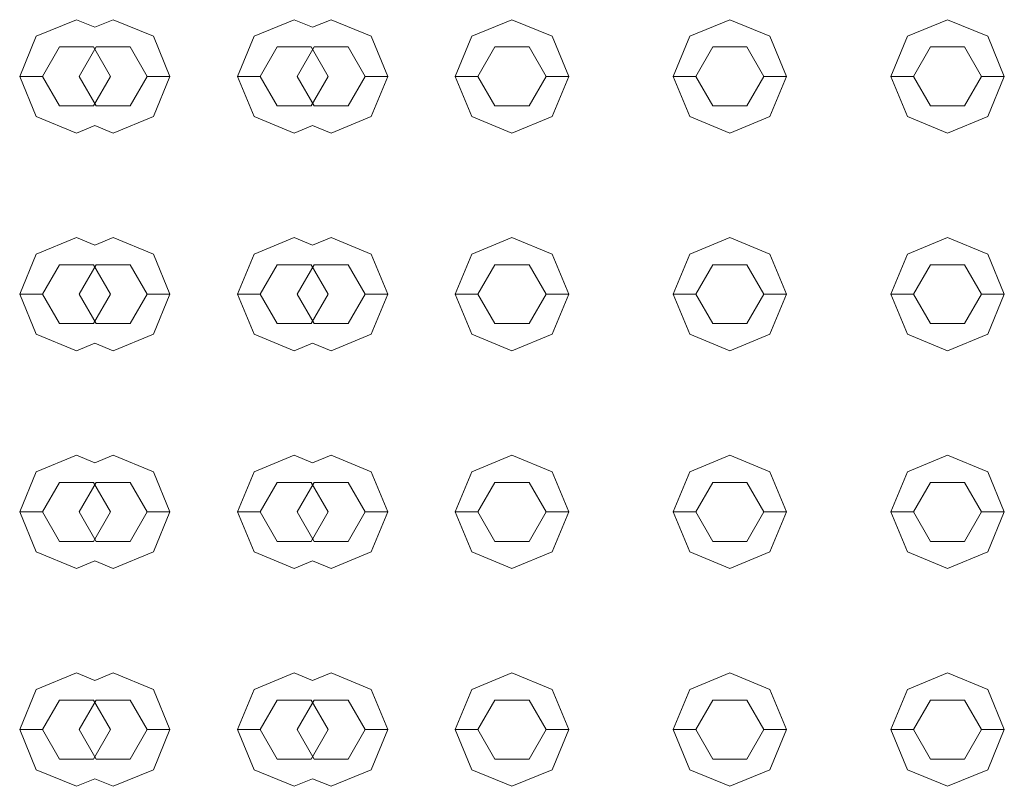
# Model space of a CAD drawing. Header units: millimetres. Extents: x 2 to 902, y -447 to 199.
# Tile 724 of 1056: x 22.323 to 22.757, y 173.759 to 174.097. Entities that reach past the tile are written whole.
import ezdxf

# ---------------------------------------------------------------- set-up
doc = ezdxf.new("R2010")
doc.units = ezdxf.units.MM
doc.header["$MEASUREMENT"] = 0
doc.layers.add('IFC-Elemento construtivo genérico-Contorno', color=253, linetype='Continuous', lineweight=5)

msp = doc.modelspace()

# ---------------------------------------------------------------- linework, layer by layer
at = {"layer": 'IFC-Elemento construtivo genérico-Contorno', "color": 7, "lineweight": 5}
for p, q in [((22.33051, 174.08989), (22.34819, 174.09721)), ((22.33051, 174.08989), (22.34819, 174.09721)), ((22.34819, 174.09721), (22.3563, 174.09385)), ((22.34819, 174.09721), (22.3563, 174.09384)), ((22.3563, 174.09385), (22.36442, 174.09721)), ((22.3563, 174.09384), (22.36442, 174.09721)), ((22.36442, 174.09721), (22.3821, 174.08989)), ((22.36442, 174.09721), (22.3821, 174.08989)), ((22.42651, 174.08989), (22.44418, 174.09721)), ((22.42651, 174.08989), (22.44418, 174.09721)), ((22.44418, 174.09721), (22.4523, 174.09385)), ((22.44418, 174.09721), (22.4523, 174.09384)), ((22.4523, 174.09385), (22.46042, 174.09721)), ((22.4523, 174.09384), (22.46042, 174.09721)), ((22.46042, 174.09721), (22.4781, 174.08989)), ((22.46042, 174.09721), (22.4781, 174.08989)), ((22.52251, 174.08989), (22.54018, 174.09721)), ((22.52251, 174.08989), (22.54018, 174.09721)), ((22.54018, 174.09721), (22.55786, 174.08989)), ((22.54018, 174.09721), (22.55786, 174.08989)), ((22.61851, 174.08989), (22.63618, 174.09721)), ((22.61851, 174.08989), (22.63618, 174.09721)), ((22.63618, 174.09721), (22.65386, 174.08989)), ((22.63618, 174.09721), (22.65386, 174.08989)), ((22.71451, 174.08989), (22.73218, 174.09721)), ((22.71451, 174.08989), (22.73218, 174.09721)), ((22.73218, 174.09721), (22.74986, 174.08989)), ((22.73218, 174.09721), (22.74986, 174.08989)), ((22.32319, 174.07221), (22.33051, 174.08989)), ((22.32319, 174.07221), (22.33051, 174.08989)), ((22.3821, 174.08989), (22.38942, 174.07221)), ((22.3821, 174.08989), (22.38942, 174.07221)), ((22.41918, 174.07221), (22.42651, 174.08989)), ((22.41918, 174.07221), (22.42651, 174.08989)), ((22.4781, 174.08989), (22.48542, 174.07221)), ((22.4781, 174.08989), (22.48542, 174.07221)), ((22.51518, 174.07221), (22.52251, 174.08989)), ((22.51518, 174.07221), (22.52251, 174.08989)), ((22.55786, 174.08989), (22.56518, 174.07221)), ((22.55786, 174.08989), (22.56518, 174.07221)), ((22.61118, 174.07221), (22.61851, 174.08989)), ((22.61118, 174.07221), (22.61851, 174.08989)), ((22.65386, 174.08989), (22.66118, 174.07221)), ((22.65386, 174.08989), (22.66118, 174.07221)), ((22.70718, 174.07221), (22.71451, 174.08989)), ((22.70718, 174.07221), (22.71451, 174.08989)), ((22.74986, 174.08989), (22.75718, 174.07221)), ((22.74986, 174.08989), (22.75718, 174.07221)), ((22.33319, 174.07221), (22.34069, 174.0852)), ((22.33319, 174.07221), (22.34069, 174.0852)), ((22.34069, 174.0852), (22.35569, 174.0852)), ((22.34069, 174.0852), (22.35569, 174.0852)), ((22.34942, 174.07221), (22.35692, 174.0852)), ((22.34942, 174.07221), (22.35692, 174.0852)), ((22.35569, 174.0852), (22.36319, 174.07221)), ((22.35569, 174.0852), (22.36319, 174.07221)), ((22.35692, 174.0852), (22.37192, 174.0852)), ((22.35692, 174.0852), (22.37192, 174.0852)), ((22.37192, 174.0852), (22.37942, 174.07221)), ((22.37192, 174.0852), (22.37942, 174.07221)), ((22.42918, 174.07221), (22.43668, 174.0852)), ((22.42918, 174.07221), (22.43668, 174.0852)), ((22.43668, 174.0852), (22.45168, 174.0852)), ((22.43668, 174.0852), (22.45168, 174.0852)), ((22.44542, 174.07221), (22.45292, 174.0852)), ((22.44542, 174.07221), (22.45292, 174.0852)), ((22.45168, 174.0852), (22.45918, 174.07221)), ((22.45168, 174.0852), (22.45918, 174.07221)), ((22.45292, 174.0852), (22.46792, 174.0852)), ((22.45292, 174.0852), (22.46792, 174.0852)), ((22.46792, 174.0852), (22.47542, 174.07221)), ((22.46792, 174.0852), (22.47542, 174.07221)), ((22.52518, 174.07221), (22.53268, 174.0852)), ((22.52518, 174.07221), (22.53268, 174.0852)), ((22.53268, 174.0852), (22.54768, 174.0852)), ((22.53268, 174.0852), (22.54768, 174.0852)), ((22.54768, 174.0852), (22.55518, 174.07221)), ((22.54768, 174.0852), (22.55518, 174.07221)), ((22.62118, 174.07221), (22.62868, 174.0852)), ((22.62118, 174.07221), (22.62868, 174.0852)), ((22.62868, 174.0852), (22.64368, 174.0852)), ((22.62868, 174.0852), (22.64368, 174.0852)), ((22.64368, 174.0852), (22.65118, 174.07221)), ((22.64368, 174.0852), (22.65118, 174.07221)), ((22.71718, 174.07221), (22.72468, 174.0852)), ((22.71718, 174.07221), (22.72468, 174.0852)), ((22.72468, 174.0852), (22.73968, 174.0852)), ((22.72468, 174.0852), (22.73968, 174.0852)), ((22.73968, 174.0852), (22.74718, 174.07221)), ((22.73968, 174.0852), (22.74718, 174.07221)), ((22.32319, 174.07221), (22.33319, 174.07221)), ((22.32319, 174.07221), (22.33051, 174.05454)), ((22.32319, 174.07221), (22.33319, 174.07221)), ((22.32319, 174.07221), (22.33051, 174.05454)), ((22.33319, 174.07221), (22.34069, 174.05922)), ((22.33319, 174.07221), (22.34069, 174.05922)), ((22.34942, 174.07221), (22.35692, 174.05922)), ((22.34942, 174.07221), (22.35692, 174.05922)), ((22.35569, 174.05922), (22.36319, 174.07221)), ((22.35569, 174.05922), (22.36319, 174.07221)), ((22.37192, 174.05922), (22.37942, 174.07221)), ((22.37192, 174.05922), (22.37942, 174.07221)), ((22.37942, 174.07221), (22.38942, 174.07221)), ((22.37942, 174.07221), (22.38942, 174.07221)), ((22.3821, 174.05454), (22.38942, 174.07221)), ((22.3821, 174.05454), (22.38942, 174.07221)), ((22.41918, 174.07221), (22.42918, 174.07221)), ((22.41918, 174.07221), (22.42651, 174.05454)), ((22.41918, 174.07221), (22.42918, 174.07221)), ((22.41918, 174.07221), (22.42651, 174.05454)), ((22.42918, 174.07221), (22.43668, 174.05922)), ((22.42918, 174.07221), (22.43668, 174.05922)), ((22.44542, 174.07221), (22.45292, 174.05922)), ((22.44542, 174.07221), (22.45292, 174.05922)), ((22.45168, 174.05922), (22.45918, 174.07221)), ((22.45168, 174.05922), (22.45918, 174.07221)), ((22.46792, 174.05922), (22.47542, 174.07221)), ((22.46792, 174.05922), (22.47542, 174.07221)), ((22.47542, 174.07221), (22.48542, 174.07221)), ((22.47542, 174.07221), (22.48542, 174.07221)), ((22.4781, 174.05454), (22.48542, 174.07221)), ((22.4781, 174.05454), (22.48542, 174.07221)), ((22.51518, 174.07221), (22.52518, 174.07221)), ((22.51518, 174.07221), (22.52251, 174.05454)), ((22.51518, 174.07221), (22.52518, 174.07221)), ((22.51518, 174.07221), (22.52251, 174.05454)), ((22.52518, 174.07221), (22.53268, 174.05922)), ((22.52518, 174.07221), (22.53268, 174.05922)), ((22.54768, 174.05922), (22.55518, 174.07221)), ((22.54768, 174.05922), (22.55518, 174.07221)), ((22.55518, 174.07221), (22.56518, 174.07221)), ((22.55518, 174.07221), (22.56518, 174.07221)), ((22.55786, 174.05454), (22.56518, 174.07221)), ((22.55786, 174.05454), (22.56518, 174.07221)), ((22.61118, 174.07221), (22.62118, 174.07221)), ((22.61118, 174.07221), (22.61851, 174.05454)), ((22.61118, 174.07221), (22.62118, 174.07221)), ((22.61118, 174.07221), (22.61851, 174.05454)), ((22.62118, 174.07221), (22.62868, 174.05922)), ((22.62118, 174.07221), (22.62868, 174.05922)), ((22.64368, 174.05922), (22.65118, 174.07221)), ((22.64368, 174.05922), (22.65118, 174.07221)), ((22.65118, 174.07221), (22.66118, 174.07221)), ((22.65118, 174.07221), (22.66118, 174.07221)), ((22.65386, 174.05454), (22.66118, 174.07221)), ((22.65386, 174.05454), (22.66118, 174.07221)), ((22.70718, 174.07221), (22.71718, 174.07221)), ((22.70718, 174.07221), (22.71451, 174.05454)), ((22.70718, 174.07221), (22.71718, 174.07221)), ((22.70718, 174.07221), (22.71451, 174.05454)), ((22.71718, 174.07221), (22.72468, 174.05922)), ((22.71718, 174.07221), (22.72468, 174.05922)), ((22.73968, 174.05922), (22.74718, 174.07221)), ((22.73968, 174.05922), (22.74718, 174.07221)), ((22.74718, 174.07221), (22.75718, 174.07221)), ((22.74718, 174.07221), (22.75718, 174.07221)), ((22.74986, 174.05454), (22.75718, 174.07221)), ((22.74986, 174.05454), (22.75718, 174.07221)), ((22.34069, 174.05922), (22.35569, 174.05922)), ((22.34069, 174.05922), (22.35569, 174.05922)), ((22.35692, 174.05922), (22.37192, 174.05922)), ((22.35692, 174.05922), (22.37192, 174.05922)), ((22.43668, 174.05922), (22.45168, 174.05922)), ((22.43668, 174.05922), (22.45168, 174.05922)), ((22.45292, 174.05922), (22.46792, 174.05922)), ((22.45292, 174.05922), (22.46792, 174.05922)), ((22.53268, 174.05922), (22.54768, 174.05922)), ((22.53268, 174.05922), (22.54768, 174.05922)), ((22.62868, 174.05922), (22.64368, 174.05922)), ((22.62868, 174.05922), (22.64368, 174.05922)), ((22.72468, 174.05922), (22.73968, 174.05922)), ((22.72468, 174.05922), (22.73968, 174.05922)), ((22.33051, 174.05454), (22.34819, 174.04721)), ((22.33051, 174.05454), (22.34819, 174.04721)), ((22.36442, 174.04721), (22.3821, 174.05454)), ((22.36442, 174.04721), (22.3821, 174.05454)), ((22.42651, 174.05454), (22.44418, 174.04721)), ((22.42651, 174.05454), (22.44418, 174.04721)), ((22.46042, 174.04721), (22.4781, 174.05454)), ((22.46042, 174.04721), (22.4781, 174.05454)), ((22.52251, 174.05454), (22.54018, 174.04721)), ((22.52251, 174.05454), (22.54018, 174.04721)), ((22.54018, 174.04721), (22.55786, 174.05454)), ((22.54018, 174.04721), (22.55786, 174.05454)), ((22.61851, 174.05454), (22.63618, 174.04721)), ((22.61851, 174.05454), (22.63618, 174.04721)), ((22.63618, 174.04721), (22.65386, 174.05454)), ((22.63618, 174.04721), (22.65386, 174.05454)), ((22.71451, 174.05454), (22.73218, 174.04721)), ((22.71451, 174.05454), (22.73218, 174.04721)), ((22.73218, 174.04721), (22.74986, 174.05454)), ((22.73218, 174.04721), (22.74986, 174.05454)), ((22.34819, 174.04721), (22.3563, 174.05057)), ((22.34819, 174.04721), (22.3563, 174.05057)), ((22.3563, 174.05057), (22.36442, 174.04721)), ((22.3563, 174.05057), (22.36442, 174.04721)), ((22.44418, 174.04721), (22.4523, 174.05057)), ((22.44418, 174.04721), (22.4523, 174.05057)), ((22.4523, 174.05057), (22.46042, 174.04721)), ((22.4523, 174.05057), (22.46042, 174.04721)), ((22.33051, 173.99389), (22.34819, 174.00121)), ((22.33051, 173.99389), (22.34819, 174.00121)), ((22.34819, 174.00121), (22.3563, 173.99785)), ((22.34819, 174.00121), (22.3563, 173.99785)), ((22.3563, 173.99785), (22.36442, 174.00121)), ((22.3563, 173.99785), (22.36442, 174.00121)), ((22.36442, 174.00121), (22.3821, 173.99389)), ((22.36442, 174.00121), (22.3821, 173.99389)), ((22.42651, 173.99389), (22.44418, 174.00121)), ((22.42651, 173.99389), (22.44418, 174.00121)), ((22.44418, 174.00121), (22.4523, 173.99785)), ((22.44418, 174.00121), (22.4523, 173.99785)), ((22.4523, 173.99785), (22.46042, 174.00121)), ((22.4523, 173.99785), (22.46042, 174.00121)), ((22.46042, 174.00121), (22.4781, 173.99389)), ((22.46042, 174.00121), (22.4781, 173.99389)), ((22.52251, 173.99389), (22.54018, 174.00121)), ((22.52251, 173.99389), (22.54018, 174.00121)), ((22.54018, 174.00121), (22.55786, 173.99389)), ((22.54018, 174.00121), (22.55786, 173.99389)), ((22.61851, 173.99389), (22.63618, 174.00121)), ((22.61851, 173.99389), (22.63618, 174.00121)), ((22.63618, 174.00121), (22.65386, 173.99389)), ((22.63618, 174.00121), (22.65386, 173.99389)), ((22.71451, 173.99389), (22.73218, 174.00121)), ((22.71451, 173.99389), (22.73218, 174.00121)), ((22.73218, 174.00121), (22.74986, 173.99389)), ((22.73218, 174.00121), (22.74986, 173.99389)), ((22.32319, 173.97621), (22.33051, 173.99389)), ((22.32319, 173.97621), (22.33051, 173.99389)), ((22.3821, 173.99389), (22.38942, 173.97621)), ((22.3821, 173.99389), (22.38942, 173.97621)), ((22.41918, 173.97621), (22.42651, 173.99389)), ((22.41918, 173.97621), (22.42651, 173.99389)), ((22.4781, 173.99389), (22.48542, 173.97621)), ((22.4781, 173.99389), (22.48542, 173.97621)), ((22.51518, 173.97621), (22.52251, 173.99389)), ((22.51518, 173.97621), (22.52251, 173.99389)), ((22.55786, 173.99389), (22.56518, 173.97621)), ((22.55786, 173.99389), (22.56518, 173.97621)), ((22.61118, 173.97621), (22.61851, 173.99389)), ((22.61118, 173.97621), (22.61851, 173.99389)), ((22.65386, 173.99389), (22.66118, 173.97621)), ((22.65386, 173.99389), (22.66118, 173.97621)), ((22.70718, 173.97621), (22.71451, 173.99389)), ((22.70718, 173.97621), (22.71451, 173.99389)), ((22.74986, 173.99389), (22.75718, 173.97621)), ((22.74986, 173.99389), (22.75718, 173.97621)), ((22.33319, 173.97621), (22.34069, 173.9892)), ((22.33319, 173.97621), (22.34069, 173.9892)), ((22.34069, 173.9892), (22.35569, 173.9892)), ((22.34069, 173.9892), (22.35569, 173.9892)), ((22.34942, 173.97621), (22.35692, 173.9892)), ((22.34942, 173.97621), (22.35692, 173.9892)), ((22.35569, 173.9892), (22.36319, 173.97621)), ((22.35569, 173.9892), (22.36319, 173.97621)), ((22.35692, 173.9892), (22.37192, 173.9892)), ((22.35692, 173.9892), (22.37192, 173.9892)), ((22.37192, 173.9892), (22.37942, 173.97621)), ((22.37192, 173.9892), (22.37942, 173.97621)), ((22.42918, 173.97621), (22.43668, 173.9892)), ((22.42918, 173.97621), (22.43668, 173.9892)), ((22.43668, 173.9892), (22.45168, 173.9892)), ((22.43668, 173.9892), (22.45168, 173.9892)), ((22.44542, 173.97621), (22.45292, 173.9892)), ((22.44542, 173.97621), (22.45292, 173.9892)), ((22.45168, 173.9892), (22.45918, 173.97621)), ((22.45168, 173.9892), (22.45918, 173.97621)), ((22.45292, 173.9892), (22.46792, 173.9892)), ((22.45292, 173.9892), (22.46792, 173.9892)), ((22.46792, 173.9892), (22.47542, 173.97621)), ((22.46792, 173.9892), (22.47542, 173.97621)), ((22.52518, 173.97621), (22.53268, 173.9892)), ((22.52518, 173.97621), (22.53268, 173.9892)), ((22.53268, 173.9892), (22.54768, 173.9892)), ((22.53268, 173.9892), (22.54768, 173.9892)), ((22.54768, 173.9892), (22.55518, 173.97621)), ((22.54768, 173.9892), (22.55518, 173.97621)), ((22.62118, 173.97621), (22.62868, 173.9892)), ((22.62118, 173.97621), (22.62868, 173.9892)), ((22.62868, 173.9892), (22.64368, 173.9892)), ((22.62868, 173.9892), (22.64368, 173.9892)), ((22.64368, 173.9892), (22.65118, 173.97621)), ((22.64368, 173.9892), (22.65118, 173.97621)), ((22.71718, 173.97621), (22.72468, 173.9892)), ((22.71718, 173.97621), (22.72468, 173.9892)), ((22.72468, 173.9892), (22.73968, 173.9892)), ((22.72468, 173.9892), (22.73968, 173.9892)), ((22.73968, 173.9892), (22.74718, 173.97621)), ((22.73968, 173.9892), (22.74718, 173.97621)), ((22.32319, 173.97621), (22.33319, 173.97621)), ((22.32319, 173.97621), (22.33051, 173.95853)), ((22.32319, 173.97621), (22.33319, 173.97621)), ((22.32319, 173.97621), (22.33051, 173.95853)), ((22.33319, 173.97621), (22.34069, 173.96322)), ((22.33319, 173.97621), (22.34069, 173.96322)), ((22.34942, 173.97621), (22.35692, 173.96322)), ((22.34942, 173.97621), (22.35692, 173.96322)), ((22.35569, 173.96322), (22.36319, 173.97621)), ((22.35569, 173.96322), (22.36319, 173.97621)), ((22.37192, 173.96322), (22.37942, 173.97621)), ((22.37192, 173.96322), (22.37942, 173.97621)), ((22.37942, 173.97621), (22.38942, 173.97621)), ((22.37942, 173.97621), (22.38942, 173.97621)), ((22.3821, 173.95853), (22.38942, 173.97621)), ((22.3821, 173.95853), (22.38942, 173.97621)), ((22.41918, 173.97621), (22.42918, 173.97621)), ((22.41918, 173.97621), (22.42651, 173.95853)), ((22.41918, 173.97621), (22.42918, 173.97621)), ((22.41918, 173.97621), (22.42651, 173.95853)), ((22.42918, 173.97621), (22.43668, 173.96322)), ((22.42918, 173.97621), (22.43668, 173.96322)), ((22.44542, 173.97621), (22.45292, 173.96322)), ((22.44542, 173.97621), (22.45292, 173.96322)), ((22.45168, 173.96322), (22.45918, 173.97621)), ((22.45168, 173.96322), (22.45918, 173.97621)), ((22.46792, 173.96322), (22.47542, 173.97621)), ((22.46792, 173.96322), (22.47542, 173.97621)), ((22.47542, 173.97621), (22.48542, 173.97621)), ((22.47542, 173.97621), (22.48542, 173.97621)), ((22.4781, 173.95853), (22.48542, 173.97621)), ((22.4781, 173.95853), (22.48542, 173.97621)), ((22.51518, 173.97621), (22.52518, 173.97621)), ((22.51518, 173.97621), (22.52251, 173.95853)), ((22.51518, 173.97621), (22.52518, 173.97621)), ((22.51518, 173.97621), (22.52251, 173.95853)), ((22.52518, 173.97621), (22.53268, 173.96322)), ((22.52518, 173.97621), (22.53268, 173.96322)), ((22.54768, 173.96322), (22.55518, 173.97621)), ((22.54768, 173.96322), (22.55518, 173.97621)), ((22.55518, 173.97621), (22.56518, 173.97621)), ((22.55518, 173.97621), (22.56518, 173.97621)), ((22.55786, 173.95853), (22.56518, 173.97621)), ((22.55786, 173.95853), (22.56518, 173.97621)), ((22.61118, 173.97621), (22.62118, 173.97621)), ((22.61118, 173.97621), (22.61851, 173.95853)), ((22.61118, 173.97621), (22.62118, 173.97621)), ((22.61118, 173.97621), (22.61851, 173.95853)), ((22.62118, 173.97621), (22.62868, 173.96322)), ((22.62118, 173.97621), (22.62868, 173.96322)), ((22.64368, 173.96322), (22.65118, 173.97621)), ((22.64368, 173.96322), (22.65118, 173.97621)), ((22.65118, 173.97621), (22.66118, 173.97621)), ((22.65118, 173.97621), (22.66118, 173.97621)), ((22.65386, 173.95853), (22.66118, 173.97621)), ((22.65386, 173.95853), (22.66118, 173.97621)), ((22.70718, 173.97621), (22.71718, 173.97621)), ((22.70718, 173.97621), (22.71451, 173.95853)), ((22.70718, 173.97621), (22.71718, 173.97621)), ((22.70718, 173.97621), (22.71451, 173.95853)), ((22.71718, 173.97621), (22.72468, 173.96322)), ((22.71718, 173.97621), (22.72468, 173.96322)), ((22.73968, 173.96322), (22.74718, 173.97621)), ((22.73968, 173.96322), (22.74718, 173.97621)), ((22.74718, 173.97621), (22.75718, 173.97621)), ((22.74718, 173.97621), (22.75718, 173.97621)), ((22.74986, 173.95853), (22.75718, 173.97621)), ((22.74986, 173.95853), (22.75718, 173.97621)), ((22.34069, 173.96322), (22.35569, 173.96322)), ((22.34069, 173.96322), (22.35569, 173.96322)), ((22.35692, 173.96322), (22.37192, 173.96322)), ((22.35692, 173.96322), (22.37192, 173.96322)), ((22.43668, 173.96322), (22.45168, 173.96322)), ((22.43668, 173.96322), (22.45168, 173.96322)), ((22.45292, 173.96322), (22.46792, 173.96322)), ((22.45292, 173.96322), (22.46792, 173.96322)), ((22.53268, 173.96322), (22.54768, 173.96322)), ((22.53268, 173.96322), (22.54768, 173.96322)), ((22.62868, 173.96322), (22.64368, 173.96322)), ((22.62868, 173.96322), (22.64368, 173.96322)), ((22.72468, 173.96322), (22.73968, 173.96322)), ((22.72468, 173.96322), (22.73968, 173.96322)), ((22.33051, 173.95853), (22.34819, 173.95121)), ((22.33051, 173.95853), (22.34819, 173.95121)), ((22.36442, 173.95121), (22.3821, 173.95853)), ((22.36442, 173.95121), (22.3821, 173.95853)), ((22.42651, 173.95853), (22.44418, 173.95121)), ((22.42651, 173.95853), (22.44418, 173.95121)), ((22.46042, 173.95121), (22.4781, 173.95853)), ((22.46042, 173.95121), (22.4781, 173.95853)), ((22.52251, 173.95853), (22.54018, 173.95121)), ((22.52251, 173.95853), (22.54018, 173.95121)), ((22.54018, 173.95121), (22.55786, 173.95853)), ((22.54018, 173.95121), (22.55786, 173.95853)), ((22.61851, 173.95853), (22.63618, 173.95121)), ((22.61851, 173.95853), (22.63618, 173.95121)), ((22.63618, 173.95121), (22.65386, 173.95853)), ((22.63618, 173.95121), (22.65386, 173.95853)), ((22.71451, 173.95853), (22.73218, 173.95121)), ((22.71451, 173.95853), (22.73218, 173.95121)), ((22.73218, 173.95121), (22.74986, 173.95853)), ((22.73218, 173.95121), (22.74986, 173.95853)), ((22.34819, 173.95121), (22.3563, 173.95456)), ((22.34819, 173.95121), (22.3563, 173.95456)), ((22.3563, 173.95456), (22.36442, 173.95121)), ((22.3563, 173.95456), (22.36442, 173.95121)), ((22.44418, 173.95121), (22.4523, 173.95456)), ((22.44418, 173.95121), (22.4523, 173.95456)), ((22.4523, 173.95456), (22.46042, 173.95121)), ((22.4523, 173.95456), (22.46042, 173.95121)), ((22.33051, 173.89788), (22.34819, 173.90521)), ((22.33051, 173.89788), (22.34819, 173.90521)), ((22.34819, 173.90521), (22.3563, 173.90185)), ((22.34819, 173.90521), (22.3563, 173.90184)), ((22.3563, 173.90185), (22.36442, 173.90521)), ((22.3563, 173.90184), (22.36442, 173.90521)), ((22.36442, 173.90521), (22.3821, 173.89788)), ((22.36442, 173.90521), (22.3821, 173.89788)), ((22.42651, 173.89788), (22.44418, 173.90521)), ((22.42651, 173.89788), (22.44418, 173.90521)), ((22.44418, 173.90521), (22.4523, 173.90185)), ((22.44418, 173.90521), (22.4523, 173.90184)), ((22.4523, 173.90185), (22.46042, 173.90521)), ((22.4523, 173.90184), (22.46042, 173.90521)), ((22.46042, 173.90521), (22.4781, 173.89788)), ((22.46042, 173.90521), (22.4781, 173.89788)), ((22.52251, 173.89788), (22.54018, 173.90521)), ((22.52251, 173.89788), (22.54018, 173.90521)), ((22.54018, 173.90521), (22.55786, 173.89788)), ((22.54018, 173.90521), (22.55786, 173.89788)), ((22.61851, 173.89788), (22.63618, 173.90521)), ((22.61851, 173.89788), (22.63618, 173.90521)), ((22.63618, 173.90521), (22.65386, 173.89788)), ((22.63618, 173.90521), (22.65386, 173.89788)), ((22.71451, 173.89788), (22.73218, 173.90521)), ((22.71451, 173.89788), (22.73218, 173.90521)), ((22.73218, 173.90521), (22.74986, 173.89788)), ((22.73218, 173.90521), (22.74986, 173.89788)), ((22.32319, 173.88021), (22.33051, 173.89788)), ((22.32319, 173.88021), (22.33051, 173.89788)), ((22.3821, 173.89788), (22.38942, 173.88021)), ((22.3821, 173.89788), (22.38942, 173.88021)), ((22.41918, 173.88021), (22.42651, 173.89788)), ((22.41918, 173.88021), (22.42651, 173.89788)), ((22.4781, 173.89788), (22.48542, 173.88021)), ((22.4781, 173.89788), (22.48542, 173.88021)), ((22.51518, 173.88021), (22.52251, 173.89788)), ((22.51518, 173.88021), (22.52251, 173.89788)), ((22.55786, 173.89788), (22.56518, 173.88021)), ((22.55786, 173.89788), (22.56518, 173.88021)), ((22.61118, 173.88021), (22.61851, 173.89788)), ((22.61118, 173.88021), (22.61851, 173.89788)), ((22.65386, 173.89788), (22.66118, 173.88021)), ((22.65386, 173.89788), (22.66118, 173.88021)), ((22.70718, 173.88021), (22.71451, 173.89788)), ((22.70718, 173.88021), (22.71451, 173.89788)), ((22.74986, 173.89788), (22.75718, 173.88021)), ((22.74986, 173.89788), (22.75718, 173.88021)), ((22.33319, 173.88021), (22.34069, 173.8932)), ((22.33319, 173.88021), (22.34069, 173.8932)), ((22.34069, 173.8932), (22.35569, 173.8932)), ((22.34069, 173.8932), (22.35569, 173.8932)), ((22.34942, 173.88021), (22.35692, 173.8932)), ((22.34942, 173.88021), (22.35692, 173.8932)), ((22.35569, 173.8932), (22.36319, 173.88021)), ((22.35569, 173.8932), (22.36319, 173.88021)), ((22.35692, 173.8932), (22.37192, 173.8932)), ((22.35692, 173.8932), (22.37192, 173.8932)), ((22.37192, 173.8932), (22.37942, 173.88021)), ((22.37192, 173.8932), (22.37942, 173.88021)), ((22.42918, 173.88021), (22.43668, 173.8932)), ((22.42918, 173.88021), (22.43668, 173.8932)), ((22.43668, 173.8932), (22.45168, 173.8932)), ((22.43668, 173.8932), (22.45168, 173.8932)), ((22.44542, 173.88021), (22.45292, 173.8932)), ((22.44542, 173.88021), (22.45292, 173.8932)), ((22.45168, 173.8932), (22.45918, 173.88021)), ((22.45168, 173.8932), (22.45918, 173.88021)), ((22.45292, 173.8932), (22.46792, 173.8932)), ((22.45292, 173.8932), (22.46792, 173.8932)), ((22.46792, 173.8932), (22.47542, 173.88021)), ((22.46792, 173.8932), (22.47542, 173.88021)), ((22.52518, 173.88021), (22.53268, 173.8932)), ((22.52518, 173.88021), (22.53268, 173.8932)), ((22.53268, 173.8932), (22.54768, 173.8932)), ((22.53268, 173.8932), (22.54768, 173.8932)), ((22.54768, 173.8932), (22.55518, 173.88021)), ((22.54768, 173.8932), (22.55518, 173.88021)), ((22.62118, 173.88021), (22.62868, 173.8932)), ((22.62118, 173.88021), (22.62868, 173.8932)), ((22.62868, 173.8932), (22.64368, 173.8932)), ((22.62868, 173.8932), (22.64368, 173.8932)), ((22.64368, 173.8932), (22.65118, 173.88021)), ((22.64368, 173.8932), (22.65118, 173.88021)), ((22.71718, 173.88021), (22.72468, 173.8932)), ((22.71718, 173.88021), (22.72468, 173.8932)), ((22.72468, 173.8932), (22.73968, 173.8932)), ((22.72468, 173.8932), (22.73968, 173.8932)), ((22.73968, 173.8932), (22.74718, 173.88021)), ((22.73968, 173.8932), (22.74718, 173.88021)), ((22.32319, 173.88021), (22.33319, 173.88021)), ((22.32319, 173.88021), (22.33051, 173.86253)), ((22.32319, 173.88021), (22.33319, 173.88021)), ((22.32319, 173.88021), (22.33051, 173.86253)), ((22.33319, 173.88021), (22.34069, 173.86722)), ((22.33319, 173.88021), (22.34069, 173.86722)), ((22.34942, 173.88021), (22.35692, 173.86722)), ((22.34942, 173.88021), (22.35692, 173.86722)), ((22.35569, 173.86722), (22.36319, 173.88021)), ((22.35569, 173.86722), (22.36319, 173.88021)), ((22.37192, 173.86722), (22.37942, 173.88021)), ((22.37192, 173.86722), (22.37942, 173.88021)), ((22.37942, 173.88021), (22.38942, 173.88021)), ((22.37942, 173.88021), (22.38942, 173.88021)), ((22.3821, 173.86253), (22.38942, 173.88021)), ((22.3821, 173.86253), (22.38942, 173.88021)), ((22.41918, 173.88021), (22.42918, 173.88021)), ((22.41918, 173.88021), (22.42651, 173.86253)), ((22.41918, 173.88021), (22.42918, 173.88021)), ((22.41918, 173.88021), (22.42651, 173.86253)), ((22.42918, 173.88021), (22.43668, 173.86722)), ((22.42918, 173.88021), (22.43668, 173.86722)), ((22.44542, 173.88021), (22.45292, 173.86722)), ((22.44542, 173.88021), (22.45292, 173.86722)), ((22.45168, 173.86722), (22.45918, 173.88021)), ((22.45168, 173.86722), (22.45918, 173.88021)), ((22.46792, 173.86722), (22.47542, 173.88021)), ((22.46792, 173.86722), (22.47542, 173.88021)), ((22.47542, 173.88021), (22.48542, 173.88021)), ((22.47542, 173.88021), (22.48542, 173.88021)), ((22.4781, 173.86253), (22.48542, 173.88021)), ((22.4781, 173.86253), (22.48542, 173.88021)), ((22.51518, 173.88021), (22.52518, 173.88021)), ((22.51518, 173.88021), (22.52251, 173.86253)), ((22.51518, 173.88021), (22.52518, 173.88021)), ((22.51518, 173.88021), (22.52251, 173.86253)), ((22.52518, 173.88021), (22.53268, 173.86722)), ((22.52518, 173.88021), (22.53268, 173.86722)), ((22.54768, 173.86722), (22.55518, 173.88021)), ((22.54768, 173.86722), (22.55518, 173.88021)), ((22.55518, 173.88021), (22.56518, 173.88021)), ((22.55518, 173.88021), (22.56518, 173.88021)), ((22.55786, 173.86253), (22.56518, 173.88021)), ((22.55786, 173.86253), (22.56518, 173.88021)), ((22.61118, 173.88021), (22.62118, 173.88021)), ((22.61118, 173.88021), (22.61851, 173.86253)), ((22.61118, 173.88021), (22.62118, 173.88021)), ((22.61118, 173.88021), (22.61851, 173.86253)), ((22.62118, 173.88021), (22.62868, 173.86722)), ((22.62118, 173.88021), (22.62868, 173.86722)), ((22.64368, 173.86722), (22.65118, 173.88021)), ((22.64368, 173.86722), (22.65118, 173.88021)), ((22.65118, 173.88021), (22.66118, 173.88021)), ((22.65118, 173.88021), (22.66118, 173.88021)), ((22.65386, 173.86253), (22.66118, 173.88021)), ((22.65386, 173.86253), (22.66118, 173.88021)), ((22.70718, 173.88021), (22.71718, 173.88021)), ((22.70718, 173.88021), (22.71451, 173.86253)), ((22.70718, 173.88021), (22.71718, 173.88021)), ((22.70718, 173.88021), (22.71451, 173.86253)), ((22.71718, 173.88021), (22.72468, 173.86722)), ((22.71718, 173.88021), (22.72468, 173.86722)), ((22.73968, 173.86722), (22.74718, 173.88021)), ((22.73968, 173.86722), (22.74718, 173.88021)), ((22.74718, 173.88021), (22.75718, 173.88021)), ((22.74718, 173.88021), (22.75718, 173.88021)), ((22.74986, 173.86253), (22.75718, 173.88021)), ((22.74986, 173.86253), (22.75718, 173.88021)), ((22.34069, 173.86722), (22.35569, 173.86722)), ((22.34069, 173.86722), (22.35569, 173.86722)), ((22.35692, 173.86722), (22.37192, 173.86722)), ((22.35692, 173.86722), (22.37192, 173.86722)), ((22.43668, 173.86722), (22.45168, 173.86722)), ((22.43668, 173.86722), (22.45168, 173.86722)), ((22.45292, 173.86722), (22.46792, 173.86722)), ((22.45292, 173.86722), (22.46792, 173.86722)), ((22.53268, 173.86722), (22.54768, 173.86722)), ((22.53268, 173.86722), (22.54768, 173.86722)), ((22.62868, 173.86722), (22.64368, 173.86722)), ((22.62868, 173.86722), (22.64368, 173.86722)), ((22.72468, 173.86722), (22.73968, 173.86722)), ((22.72468, 173.86722), (22.73968, 173.86722)), ((22.33051, 173.86253), (22.34819, 173.85521)), ((22.33051, 173.86253), (22.34819, 173.85521)), ((22.36442, 173.85521), (22.3821, 173.86253)), ((22.36442, 173.85521), (22.3821, 173.86253)), ((22.42651, 173.86253), (22.44418, 173.85521)), ((22.42651, 173.86253), (22.44418, 173.85521)), ((22.46042, 173.85521), (22.4781, 173.86253)), ((22.46042, 173.85521), (22.4781, 173.86253)), ((22.52251, 173.86253), (22.54018, 173.85521)), ((22.52251, 173.86253), (22.54018, 173.85521)), ((22.54018, 173.85521), (22.55786, 173.86253)), ((22.54018, 173.85521), (22.55786, 173.86253)), ((22.61851, 173.86253), (22.63618, 173.85521)), ((22.61851, 173.86253), (22.63618, 173.85521)), ((22.63618, 173.85521), (22.65386, 173.86253)), ((22.63618, 173.85521), (22.65386, 173.86253)), ((22.71451, 173.86253), (22.73218, 173.85521)), ((22.71451, 173.86253), (22.73218, 173.85521)), ((22.73218, 173.85521), (22.74986, 173.86253)), ((22.73218, 173.85521), (22.74986, 173.86253)), ((22.34819, 173.85521), (22.3563, 173.85857)), ((22.34819, 173.85521), (22.3563, 173.85857)), ((22.3563, 173.85857), (22.36442, 173.85521)), ((22.3563, 173.85857), (22.36442, 173.85521)), ((22.44418, 173.85521), (22.4523, 173.85857)), ((22.44418, 173.85521), (22.4523, 173.85857)), ((22.4523, 173.85857), (22.46042, 173.85521)), ((22.4523, 173.85857), (22.46042, 173.85521)), ((22.33051, 173.80189), (22.34819, 173.80921)), ((22.33051, 173.80189), (22.34819, 173.80921)), ((22.34819, 173.80921), (22.3563, 173.80585)), ((22.34819, 173.80921), (22.3563, 173.80584)), ((22.3563, 173.80585), (22.36442, 173.80921)), ((22.3563, 173.80584), (22.36442, 173.80921)), ((22.36442, 173.80921), (22.3821, 173.80189)), ((22.36442, 173.80921), (22.3821, 173.80189)), ((22.42651, 173.80189), (22.44418, 173.80921)), ((22.42651, 173.80189), (22.44418, 173.80921)), ((22.44418, 173.80921), (22.4523, 173.80585)), ((22.44418, 173.80921), (22.4523, 173.80584)), ((22.4523, 173.80585), (22.46042, 173.80921)), ((22.4523, 173.80584), (22.46042, 173.80921)), ((22.46042, 173.80921), (22.4781, 173.80189)), ((22.46042, 173.80921), (22.4781, 173.80189)), ((22.52251, 173.80189), (22.54018, 173.80921)), ((22.52251, 173.80189), (22.54018, 173.80921)), ((22.54018, 173.80921), (22.55786, 173.80189)), ((22.54018, 173.80921), (22.55786, 173.80189)), ((22.61851, 173.80189), (22.63618, 173.80921)), ((22.61851, 173.80189), (22.63618, 173.80921)), ((22.63618, 173.80921), (22.65386, 173.80189)), ((22.63618, 173.80921), (22.65386, 173.80189)), ((22.71451, 173.80189), (22.73218, 173.80921)), ((22.71451, 173.80189), (22.73218, 173.80921)), ((22.73218, 173.80921), (22.74986, 173.80189)), ((22.73218, 173.80921), (22.74986, 173.80189)), ((22.32319, 173.78421), (22.33051, 173.80189)), ((22.32319, 173.78421), (22.33051, 173.80189)), ((22.3821, 173.80189), (22.38942, 173.78421)), ((22.3821, 173.80189), (22.38942, 173.78421)), ((22.41918, 173.78421), (22.42651, 173.80189)), ((22.41918, 173.78421), (22.42651, 173.80189)), ((22.4781, 173.80189), (22.48542, 173.78421)), ((22.4781, 173.80189), (22.48542, 173.78421)), ((22.51518, 173.78421), (22.52251, 173.80189)), ((22.51518, 173.78421), (22.52251, 173.80189)), ((22.55786, 173.80189), (22.56518, 173.78421)), ((22.55786, 173.80189), (22.56518, 173.78421)), ((22.61118, 173.78421), (22.61851, 173.80189)), ((22.61118, 173.78421), (22.61851, 173.80189)), ((22.65386, 173.80189), (22.66118, 173.78421)), ((22.65386, 173.80189), (22.66118, 173.78421)), ((22.70718, 173.78421), (22.71451, 173.80189)), ((22.70718, 173.78421), (22.71451, 173.80189)), ((22.74986, 173.80189), (22.75718, 173.78421)), ((22.74986, 173.80189), (22.75718, 173.78421)), ((22.33319, 173.78421), (22.34069, 173.7972)), ((22.33319, 173.78421), (22.34069, 173.7972)), ((22.34069, 173.7972), (22.35569, 173.7972)), ((22.34069, 173.7972), (22.35569, 173.7972)), ((22.34942, 173.78421), (22.35692, 173.7972)), ((22.34942, 173.78421), (22.35692, 173.7972)), ((22.35569, 173.7972), (22.36319, 173.78421)), ((22.35569, 173.7972), (22.36319, 173.78421)), ((22.35692, 173.7972), (22.37192, 173.7972)), ((22.35692, 173.7972), (22.37192, 173.7972)), ((22.37192, 173.7972), (22.37942, 173.78421)), ((22.37192, 173.7972), (22.37942, 173.78421)), ((22.42918, 173.78421), (22.43668, 173.7972)), ((22.42918, 173.78421), (22.43668, 173.7972)), ((22.43668, 173.7972), (22.45168, 173.7972)), ((22.43668, 173.7972), (22.45168, 173.7972)), ((22.44542, 173.78421), (22.45292, 173.7972)), ((22.44542, 173.78421), (22.45292, 173.7972)), ((22.45168, 173.7972), (22.45918, 173.78421)), ((22.45168, 173.7972), (22.45918, 173.78421)), ((22.45292, 173.7972), (22.46792, 173.7972)), ((22.45292, 173.7972), (22.46792, 173.7972)), ((22.46792, 173.7972), (22.47542, 173.78421)), ((22.46792, 173.7972), (22.47542, 173.78421)), ((22.52518, 173.78421), (22.53268, 173.7972)), ((22.52518, 173.78421), (22.53268, 173.7972)), ((22.53268, 173.7972), (22.54768, 173.7972)), ((22.53268, 173.7972), (22.54768, 173.7972)), ((22.54768, 173.7972), (22.55518, 173.78421)), ((22.54768, 173.7972), (22.55518, 173.78421)), ((22.62118, 173.78421), (22.62868, 173.7972)), ((22.62118, 173.78421), (22.62868, 173.7972)), ((22.62868, 173.7972), (22.64368, 173.7972)), ((22.62868, 173.7972), (22.64368, 173.7972)), ((22.64368, 173.7972), (22.65118, 173.78421)), ((22.64368, 173.7972), (22.65118, 173.78421)), ((22.71718, 173.78421), (22.72468, 173.7972)), ((22.71718, 173.78421), (22.72468, 173.7972)), ((22.72468, 173.7972), (22.73968, 173.7972)), ((22.72468, 173.7972), (22.73968, 173.7972)), ((22.73968, 173.7972), (22.74718, 173.78421)), ((22.73968, 173.7972), (22.74718, 173.78421)), ((22.32319, 173.78421), (22.33319, 173.78421)), ((22.32319, 173.78421), (22.33051, 173.76653)), ((22.32319, 173.78421), (22.33319, 173.78421)), ((22.32319, 173.78421), (22.33051, 173.76653)), ((22.33319, 173.78421), (22.34069, 173.77121)), ((22.33319, 173.78421), (22.34069, 173.77121)), ((22.34942, 173.78421), (22.35692, 173.77121)), ((22.34942, 173.78421), (22.35692, 173.77121)), ((22.35569, 173.77121), (22.36319, 173.78421)), ((22.35569, 173.77121), (22.36319, 173.78421)), ((22.37192, 173.77121), (22.37942, 173.78421)), ((22.37192, 173.77121), (22.37942, 173.78421)), ((22.37942, 173.78421), (22.38942, 173.78421)), ((22.37942, 173.78421), (22.38942, 173.78421)), ((22.3821, 173.76653), (22.38942, 173.78421)), ((22.3821, 173.76653), (22.38942, 173.78421)), ((22.41918, 173.78421), (22.42918, 173.78421)), ((22.41918, 173.78421), (22.42651, 173.76653)), ((22.41918, 173.78421), (22.42918, 173.78421)), ((22.41918, 173.78421), (22.42651, 173.76653)), ((22.42918, 173.78421), (22.43668, 173.77121)), ((22.42918, 173.78421), (22.43668, 173.77121)), ((22.44542, 173.78421), (22.45292, 173.77121)), ((22.44542, 173.78421), (22.45292, 173.77121)), ((22.45168, 173.77121), (22.45918, 173.78421)), ((22.45168, 173.77121), (22.45918, 173.78421)), ((22.46792, 173.77121), (22.47542, 173.78421)), ((22.46792, 173.77121), (22.47542, 173.78421)), ((22.47542, 173.78421), (22.48542, 173.78421)), ((22.47542, 173.78421), (22.48542, 173.78421)), ((22.4781, 173.76653), (22.48542, 173.78421)), ((22.4781, 173.76653), (22.48542, 173.78421)), ((22.51518, 173.78421), (22.52518, 173.78421)), ((22.51518, 173.78421), (22.52251, 173.76653)), ((22.51518, 173.78421), (22.52518, 173.78421)), ((22.51518, 173.78421), (22.52251, 173.76653)), ((22.52518, 173.78421), (22.53268, 173.77121)), ((22.52518, 173.78421), (22.53268, 173.77121)), ((22.54768, 173.77121), (22.55518, 173.78421)), ((22.54768, 173.77121), (22.55518, 173.78421)), ((22.55518, 173.78421), (22.56518, 173.78421)), ((22.55518, 173.78421), (22.56518, 173.78421)), ((22.55786, 173.76653), (22.56518, 173.78421)), ((22.55786, 173.76653), (22.56518, 173.78421)), ((22.61118, 173.78421), (22.62118, 173.78421)), ((22.61118, 173.78421), (22.61851, 173.76653)), ((22.61118, 173.78421), (22.62118, 173.78421)), ((22.61118, 173.78421), (22.61851, 173.76653)), ((22.62118, 173.78421), (22.62868, 173.77121)), ((22.62118, 173.78421), (22.62868, 173.77121)), ((22.64368, 173.77121), (22.65118, 173.78421)), ((22.64368, 173.77121), (22.65118, 173.78421)), ((22.65118, 173.78421), (22.66118, 173.78421)), ((22.65118, 173.78421), (22.66118, 173.78421)), ((22.65386, 173.76653), (22.66118, 173.78421)), ((22.65386, 173.76653), (22.66118, 173.78421)), ((22.70718, 173.78421), (22.71718, 173.78421)), ((22.70718, 173.78421), (22.71451, 173.76653)), ((22.70718, 173.78421), (22.71718, 173.78421)), ((22.70718, 173.78421), (22.71451, 173.76653)), ((22.71718, 173.78421), (22.72468, 173.77121)), ((22.71718, 173.78421), (22.72468, 173.77121)), ((22.73968, 173.77121), (22.74718, 173.78421)), ((22.73968, 173.77121), (22.74718, 173.78421)), ((22.74718, 173.78421), (22.75718, 173.78421)), ((22.74718, 173.78421), (22.75718, 173.78421)), ((22.74986, 173.76653), (22.75718, 173.78421)), ((22.74986, 173.76653), (22.75718, 173.78421)), ((22.34069, 173.77121), (22.35569, 173.77121)), ((22.34069, 173.77121), (22.35569, 173.77121)), ((22.35692, 173.77121), (22.37192, 173.77121)), ((22.35692, 173.77121), (22.37192, 173.77121)), ((22.43668, 173.77121), (22.45168, 173.77121)), ((22.43668, 173.77121), (22.45168, 173.77121)), ((22.45292, 173.77121), (22.46792, 173.77121)), ((22.45292, 173.77121), (22.46792, 173.77121)), ((22.53268, 173.77121), (22.54768, 173.77121)), ((22.53268, 173.77121), (22.54768, 173.77121)), ((22.62868, 173.77121), (22.64368, 173.77121)), ((22.62868, 173.77121), (22.64368, 173.77121)), ((22.72468, 173.77121), (22.73968, 173.77121)), ((22.72468, 173.77121), (22.73968, 173.77121)), ((22.33051, 173.76653), (22.34819, 173.75921)), ((22.33051, 173.76653), (22.34819, 173.75921)), ((22.36442, 173.75921), (22.3821, 173.76653)), ((22.36442, 173.75921), (22.3821, 173.76653)), ((22.42651, 173.76653), (22.44418, 173.75921)), ((22.42651, 173.76653), (22.44418, 173.75921)), ((22.46042, 173.75921), (22.4781, 173.76653)), ((22.46042, 173.75921), (22.4781, 173.76653)), ((22.52251, 173.76653), (22.54018, 173.75921)), ((22.52251, 173.76653), (22.54018, 173.75921)), ((22.54018, 173.75921), (22.55786, 173.76653)), ((22.54018, 173.75921), (22.55786, 173.76653)), ((22.61851, 173.76653), (22.63618, 173.75921)), ((22.61851, 173.76653), (22.63618, 173.75921)), ((22.63618, 173.75921), (22.65386, 173.76653)), ((22.63618, 173.75921), (22.65386, 173.76653)), ((22.71451, 173.76653), (22.73218, 173.75921)), ((22.71451, 173.76653), (22.73218, 173.75921)), ((22.73218, 173.75921), (22.74986, 173.76653)), ((22.73218, 173.75921), (22.74986, 173.76653)), ((22.34819, 173.75921), (22.3563, 173.76257)), ((22.34819, 173.75921), (22.3563, 173.76257)), ((22.3563, 173.76257), (22.36442, 173.75921)), ((22.3563, 173.76257), (22.36442, 173.75921)), ((22.44418, 173.75921), (22.4523, 173.76257)), ((22.44418, 173.75921), (22.4523, 173.76257)), ((22.4523, 173.76257), (22.46042, 173.75921)), ((22.4523, 173.76257), (22.46042, 173.75921))]:
    msp.add_line(p, q, dxfattribs=at)

doc.saveas('drawing.dxf')
